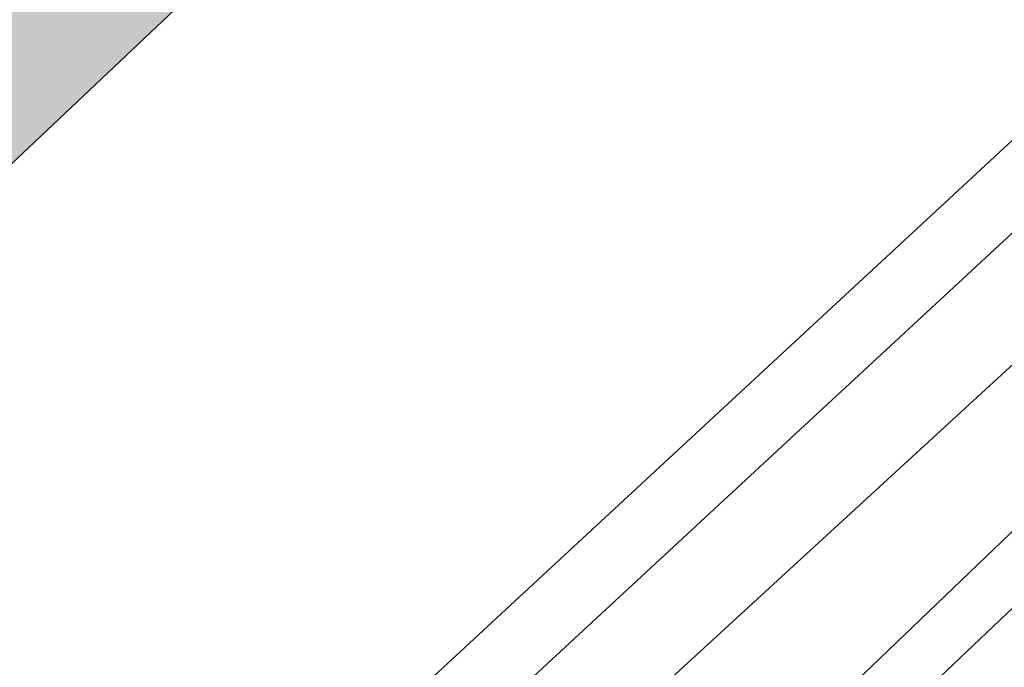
# Model space of a CAD drawing. Header units: metres. Extents: x 125349 to 128236, y 501602 to 503797.
# Tile 662 of 718: x 127666 to 127678, y 503039 to 503047. Entities that reach past the tile are written whole.
import ezdxf

# ---------------------------------------------------------------- set-up
doc = ezdxf.new("R2010")
doc.units = ezdxf.units.M
for name, color, linetype, lineweight in [('B-WE-GR-GRAS-GV', 60, 'CONTINUOUS', 13), ('B-WE-GR-GROENVOORZIENING-GV', 80, 'CONTINUOUS', 18), ('B-WE-OG-WATER_SLOOT-GV', 120, 'CONTINUOUS', 18), ('B-WE-VH-GESLOTENVERHARDING_ASFALT-GV', 10, 'CONTINUOUS', 18), ('B-WE-VW-MARKERING_PICTOGRAM-G', 7, 'CONTINUOUS', 18)]:
    doc.layers.add(name, color=color, linetype=linetype, lineweight=lineweight)
doc.layers.add('B-WE-OG-WATER_SLOOT-V', color=7, linetype='CONTINUOUS', lineweight=18, true_color=0x73e9ff)

msp = doc.modelspace()

# ---------------------------------------------------------------- hatches: boundary and pattern name
at = {"layer": 'B-WE-OG-WATER_SLOOT-V'}
h = msp.add_hatch(color=256, dxfattribs=at)
edge = h.paths.add_edge_path()
edge.add_line((127417.499, 502877.742), (127414.104, 502877.361))
edge.add_line((127414.104, 502877.361), (127414.057, 502877.356))
edge.add_line((127414.057, 502877.356), (127413.946, 502877.343))
edge.add_arc((127423.483, 502795.934), 81.966, 96.68135, 99.25787)
edge.add_arc((127419.313, 502814.245), 63.233, 98.19847, 103.46152)
edge.add_arc((127428.211, 502789.946), 88.987, 105.39115, 111.78192)
edge.add_arc((127433.887, 502770.908), 108.786, 110.83745, 114.83864)
edge.add_line((127388.19, 502869.631), (127387.948, 502869.514))
edge.add_line((127387.948, 502869.514), (127381.038, 502866.175))
edge.add_arc((127395.603, 502830.649), 38.396, 112.2926, 118.327)
edge.add_arc((127392.874, 502833.304), 34.782, 116.4455, 123.782)
edge.add_line((127373.534, 502862.214), (127368.129, 502858.368))
edge.add_arc((127366.632, 502860.658), 2.736, 245.1103, 303.1808, ccw=False)
edge.add_arc((127366.555, 502860.692), 2.736, 191.9982, 246.8621, ccw=False)
edge.add_line((127363.879, 502860.123), (127359.756, 502883.606))
edge.add_line((127359.756, 502883.606), (127359.664, 502884.132))
edge.add_line((127359.664, 502884.132), (127358.209, 502893.638))
edge.add_line((127358.209, 502893.638), (127354.042, 502918.753))
edge.add_arc((127353.31, 502918.496), 0.776, 19.3385, 51.5823)
edge.add_arc((127353.294, 502918.394), 0.867, 54.9765, 79.3258)
edge.add_arc((127353.45, 502919.236), 0.0112, 63.4349, 100.3048)
edge.add_arc((127353.296, 502918.381), 0.879, 80.0761, 97.8099)
edge.add_line((127353.177, 502919.252), (127352.695, 502919.201))
edge.add_arc((127352.856, 502918.505), 0.715, 103.0346, 148.3312)
edge.add_arc((127352.819, 502918.378), 0.76, 138.6865, 185.2281)
edge.add_arc((127352.86, 502918.384), 0.801, 185.3604, 197.1226)
edge.add_line((127352.094, 502918.148), (127352.145, 502917.703))
edge.add_line((127352.145, 502917.703), (127355.608, 502894.087))
edge.add_line((127355.608, 502894.087), (127357.414, 502881.68))
edge.add_line((127357.414, 502881.68), (127358.618, 502874.875))
edge.add_line((127358.618, 502874.875), (127362.328, 502855.852))
edge.add_arc((127365.522, 502856.284), 3.223, 187.7024, 210.0103)
edge.add_arc((127364.967, 502855.885), 2.544, 208.4807, 234.1204)
edge.add_arc((127365.214, 502855.92), 2.723, 230.3395, 276.7125)
edge.add_arc((127365.268, 502855.902), 2.699, 275.6157, 309.4501)
edge.add_line((127366.983, 502853.818), (127368.233, 502854.565))
edge.add_line((127368.233, 502854.565), (127373.334, 502858.72))
edge.add_arc((127384.659, 502846.027), 17.011, 121.828, 131.7402, ccw=False)
edge.add_arc((127388.796, 502837.619), 26.352, 114.5722, 119.8299, ccw=False)
edge.add_line((127377.838, 502861.585), (127388.089, 502866.078))
edge.add_line((127388.089, 502866.078), (127394.69, 502869.027))
edge.add_arc((127413.076, 502831.045), 42.198, 112.3291, 115.8305, ccw=False)
edge.add_arc((127417.58, 502819.475), 54.612, 108.398, 112.0887, ccw=False)
edge.add_arc((127417.117, 502818.692), 55.214, 103.0522, 107.6854, ccw=False)
edge.add_arc((127416.487, 502821.546), 52.291, 97.9039, 103.0852, ccw=False)
edge.add_line((127409.296, 502873.34), (127418.001, 502874.34))
edge.add_line((127418.001, 502874.34), (127419.402, 502874.54))
edge.add_line((127419.402, 502874.54), (127460.221, 502881.456))
edge.add_line((127460.221, 502881.456), (127468.825, 502883.204))
edge.add_arc((127487.874, 502789.702), 95.423, 97.95252, 101.51515, ccw=False)
edge.add_arc((127482.297, 502837.025), 47.794, 91.6193, 99.1795, ccw=False)
edge.add_arc((127481.042, 502880.693), 4.108, 70.2307, 91.333, ccw=False)
edge.add_arc((127480.237, 502878.059), 6.86, 54.8913, 71.3525, ccw=False)
edge.add_line((127484.183, 502883.671), (127491.675, 502877.047))
edge.add_line((127491.675, 502877.047), (127496.695, 502872.608))
edge.add_arc((127497.67, 502873.445), 1.285, 220.6313, 271.1467)
edge.add_arc((127497.677, 502873.474), 1.314, 270.8299, 324.2944)
edge.add_line((127498.744, 502872.707), (127500, 502874.122))
edge.add_line((127500, 502874.122), (127510.881, 502886.525))
edge.add_arc((127514.926, 502882.882), 5.444, 125.2376, 137.9901, ccw=False)
edge.add_arc((127514.237, 502883.707), 4.373, 105.977, 124.102, ccw=False)
edge.add_line((127513.033, 502887.911), (127536.248, 502891.968))
edge.add_arc((127535.776, 502896.023), 4.082, 276.6346, 287.2367)
edge.add_arc((127535.75, 502896.065), 4.131, 287.4172, 298.8705)
edge.add_arc((127535.521, 502895.893), 4.1, 302.8408, 329.3568)
edge.add_line((127539.048, 502893.803), (127543.97, 502903.458))
edge.add_line((127543.97, 502903.458), (127546.229, 502907.505))
edge.add_line((127546.229, 502907.505), (127548.537, 502911.301))
edge.add_line((127548.537, 502911.301), (127551.196, 502915.498))
edge.add_line((127551.196, 502915.498), (127559.771, 502927.635))
edge.add_line((127559.771, 502927.635), (127569.701, 502941.871))
edge.add_line((127569.701, 502941.871), (127572.609, 502945.867))
edge.add_line((127572.609, 502945.867), (127581.635, 502957.852))
edge.add_line((127581.635, 502957.852), (127586.046, 502963.146))
edge.add_line((127586.046, 502963.146), (127619.543, 502999.977))
edge.add_line((127619.543, 502999.977), (127619.565, 503000))
edge.add_line((127619.565, 503000), (127634.867, 503016.069))
edge.add_line((127634.867, 503016.069), (127641.81, 503022.929))
edge.add_line((127641.81, 503022.929), (127649.204, 503029.642))
edge.add_line((127649.204, 503029.642), (127670.935, 503050.179))
edge.add_line((127670.935, 503050.179), (127676.442, 503055.376))
edge.add_line((127676.442, 503055.376), (127690.738, 503067.949))
edge.add_line((127690.738, 503067.949), (127707.373, 503081.841))
edge.add_line((127707.373, 503081.841), (127712.689, 503085.887))
edge.add_line((127712.689, 503085.887), (127737.288, 503104.247))
edge.add_line((127737.288, 503104.247), (127743.6, 503108.751))
edge.add_line((127743.6, 503108.751), (127759.56, 503119.687))
edge.add_line((127759.56, 503119.687), (127765.474, 503124.088))
edge.add_line((127765.474, 503124.088), (127774.514, 503131.265))
edge.add_line((127774.514, 503131.265), (127781.659, 503137.926))
edge.add_line((127781.659, 503137.926), (127789.002, 503144.889))
edge.add_line((127789.002, 503144.889), (127794.105, 503150.583))
edge.add_line((127794.105, 503150.583), (127800.488, 503158.689))
edge.add_line((127800.488, 503158.689), (127810.777, 503172.028))
edge.add_line((127810.777, 503172.028), (127825.108, 503192.552))
edge.add_line((127825.108, 503192.552), (127838.394, 503212.418))
edge.add_line((127838.394, 503212.418), (127843.43, 503220.112))
edge.add_line((127843.43, 503220.112), (127844.164, 503221.345))
edge.add_line((127844.164, 503221.345), (127844.723, 503222.356))
edge.add_line((127844.723, 503222.356), (127845.073, 503222.973))
edge.add_arc((127843.689, 503223.759), 1.592, 330.4069, 353.6824)
edge.add_arc((127843.639, 503223.662), 1.634, 357.2636, 389.3627)
edge.add_arc((127844.268, 503223.695), 1.106, 44.0039, 93.0882)
edge.add_arc((127844.162, 503223.609), 1.191, 87.7729, 123.0714)
edge.add_line((127843.512, 503224.607), (127842.919, 503223.805))
edge.add_line((127842.919, 503223.805), (127842.067, 503223.038))
edge.add_line((127842.067, 503223.038), (127839.447, 503220.122))
edge.add_line((127839.447, 503220.122), (127836.854, 503217.256))
edge.add_line((127836.854, 503217.256), (127824.889, 503200.852))
edge.add_line((127824.889, 503200.852), (127813.128, 503184))
edge.add_line((127813.128, 503184), (127806.062, 503173.889))
edge.add_line((127806.062, 503173.889), (127788.647, 503151.488))
edge.add_arc((127667.373, 503257.561), 161.117, 311.72709, 318.82535, ccw=False)
edge.add_arc((127630.28, 503300.842), 218.11, 309.71564, 311.43177, ccw=False)
edge.add_line((127769.648, 503133.066), (127760.632, 503126.123))
edge.add_line((127760.632, 503126.123), (127742.763, 503113.295))
edge.add_line((127742.763, 503113.295), (127711.108, 503089.674))
edge.add_line((127711.108, 503089.674), (127686.971, 503070.017))
edge.add_line((127686.971, 503070.017), (127667.514, 503052.7))
edge.add_line((127667.514, 503052.7), (127647.865, 503034.179))
edge.add_arc((127647.209, 503034.605), 0.782, 266.9693, 327.0125, ccw=False)
edge.add_arc((127647.214, 503034.587), 0.764, 204.3991, 266.5689, ccw=False)
edge.add_line((127646.518, 503034.271), (127602.393, 503079.459))
edge.add_line((127602.393, 503079.459), (127579.805, 503102.37))
edge.add_arc((127574.426, 503094.481), 9.548, 55.7129, 74.4117)
edge.add_arc((127574.829, 503094.675), 9.259, 76.4896, 92.8218)
edge.add_arc((127574.824, 503094.639), 9.295, 92.78, 98.8609)
edge.add_arc((127574.57, 503092.569), 11.315, 95.9746, 107.5967)
edge.add_line((127571.149, 503103.355), (127566.809, 503101.614))
edge.add_line((127566.809, 503101.614), (127561.977, 503099.366))
edge.add_line((127561.977, 503099.366), (127558.346, 503096.926))
edge.add_arc((127560.269, 503094.826), 2.848, 132.4853, 165.7679)
edge.add_arc((127560.278, 503094.826), 2.856, 165.8209, 194.2608)
edge.add_line((127557.51, 503094.123), (127558.613, 503092.786))
edge.add_line((127558.613, 503092.786), (127559.721, 503091.864))
edge.add_line((127559.721, 503091.864), (127562.813, 503095.429))
edge.add_line((127562.813, 503095.429), (127564.7, 503096.544))
edge.add_arc((127594.428, 503043.691), 60.64, 114.18594, 119.35636, ccw=False)
edge.add_arc((127571.985, 503092.791), 6.664, 89.2195, 111.1189, ccw=False)
edge.add_arc((127572.35, 503093.454), 6.007, 69.234, 92.6152, ccw=False)
edge.add_arc((127572.016, 503093.492), 6.099, 47.4922, 66.1713, ccw=False)
edge.add_line((127576.137, 503097.988), (127601.601, 503072.351))
edge.add_line((127601.601, 503072.351), (127602.075, 503071.867))
edge.add_line((127602.075, 503071.867), (127615.894, 503057.761))
edge.add_line((127615.894, 503057.761), (127641.389, 503031.735))
edge.add_arc((127638.924, 503029.698), 3.198, 15.9425, 39.5746, ccw=False)
edge.add_arc((127639.467, 503030.302), 2.547, -32.6628, 6.1662, ccw=False)
edge.add_arc((127639.522, 503029.963), 2.331, 303.8617, 333.6495, ccw=False)
edge.add_line((127640.821, 503028.027), (127621.823, 503009.208))
edge.add_line((127621.823, 503009.208), (127613.303, 503000))
edge.add_line((127613.303, 503000), (127589.067, 502973.545))
edge.add_line((127589.067, 502973.545), (127573.527, 502954.67))
edge.add_line((127573.527, 502954.67), (127560.387, 502936.189))
edge.add_line((127560.387, 502936.189), (127547.899, 502917.807))
edge.add_line((127547.899, 502917.807), (127535.207, 502897.375))
edge.add_arc((127532.052, 502899.561), 3.839, 309.704, 325.2818, ccw=False)
edge.add_arc((127531.373, 502901.354), 5.686, 294.2054, 303.4162, ccw=False)
edge.add_line((127533.704, 502896.168), (127513.895, 502893.316))
edge.add_arc((127515.782, 502885.266), 8.268, 103.1915, 116.9085)
edge.add_arc((127515.768, 502885.959), 7.65, 119.1643, 146.5372)
edge.add_line((127509.386, 502890.177), (127500, 502879.601))
edge.add_line((127500, 502879.601), (127498.792, 502878.268))
edge.add_arc((127497.457, 502879.184), 1.619, 265.9849, 325.5516, ccw=False)
edge.add_arc((127497.384, 502879.119), 1.551, 222.5297, 268.5276, ccw=False)
edge.add_line((127496.241, 502878.071), (127494.16, 502879.87))
edge.add_line((127494.16, 502879.87), (127489.535, 502883.868))
edge.add_arc((127503.332, 502900.081), 21.289, 220.6663, 229.6024, ccw=False)
edge.add_arc((127504.085, 502900.699), 22.263, 211.6765, 220.609, ccw=False)
edge.add_arc((127482.611, 502887.546), 2.92, 30.0534, 77.7313)
edge.add_arc((127482.755, 502887.447), 2.991, 80.8281, 125.2788)
edge.add_arc((127477.073, 502894.236), 5.878, 296.8574, 312.2942, ccw=False)
edge.add_arc((127476.423, 502894.337), 6.285, 286.6711, 301.7273, ccw=False)
edge.add_line((127478.226, 502888.317), (127459.869, 502885.459))
edge.add_line((127459.869, 502885.459), (127459.919, 502884.408))
edge.add_line((127459.919, 502884.408), (127418.899, 502877.692))
edge.add_line((127418.899, 502877.692), (127417.499, 502877.742))

# ---------------------------------------------------------------- linework, layer by layer
at = {"layer": 'B-WE-GR-GRAS-GV', "flags": 128}
msp.add_lwpolyline([(127709.025, 503067.648), (127691.701, 503052.776), (127685.242, 503046.824), (127676.813, 503038.842), (127670.159, 503032.587), (127663.356, 503026.18), (127655.767, 503018.911), (127651.232, 503014.639), (127647.34, 503010.828), (127640.888, 503004.376), (127636.596, 503000), (127600.697, 502961.863), (127589.517, 502948.43), (127586.409, 502944.285), (127574.123, 502927.353), (127560.931, 502906.822), (127549.036, 502885.337), (127530.413, 502850.36), (127514.552, 502820.779), (127509.534, 502811.835), (127502.759, 502799.845), (127500, 502794.846), (127487.936, 502773.24)], dxfattribs=at)
at = {"layer": 'B-WE-GR-GROENVOORZIENING-GV', "flags": 128}
for points in [[(127540.054, 502877.006), (127545.338, 502886.796), (127558.233, 502908.629), (127568.968, 502925.364), (127582.91, 502945.293), (127594.09, 502959.425), (127598.852, 502964.918), (127627.769, 502996.27), (127631.448, 503000), (127647.415, 503015.731), (127666.834, 503034.187), (127682.266, 503048.479), (127683.104, 503049.242), (127702.347, 503066.144), (127704.125, 503067.622), (127719.237, 503079.959), (127723.784, 503083.43), (127728.925, 503087.311), (127745.245, 503099.166), (127749.152, 503101.977), (127758.204, 503108.469), (127763.246, 503112.248), (127778.616, 503124.138), (127784.343, 503128.928)], [(127690.738, 503067.949), (127676.442, 503055.376), (127670.935, 503050.179), (127649.204, 503029.642), (127641.81, 503022.929), (127634.867, 503016.069), (127619.565, 503000), (127619.543, 502999.977), (127586.046, 502963.146), (127581.635, 502957.852), (127572.609, 502945.867), (127569.701, 502941.871), (127559.771, 502927.635), (127551.196, 502915.498), (127548.537, 502911.301), (127546.229, 502907.505), (127543.97, 502903.458), (127539.048, 502893.803)], [(127487.936, 502773.24), (127500, 502794.846), (127502.759, 502799.845), (127509.534, 502811.835), (127514.552, 502820.779), (127530.413, 502850.36), (127549.036, 502885.337), (127560.931, 502906.822), (127574.123, 502927.353), (127586.409, 502944.285), (127589.517, 502948.43), (127600.697, 502961.863), (127636.596, 503000), (127640.888, 503004.376), (127647.34, 503010.828), (127651.232, 503014.639), (127655.767, 503018.911), (127663.356, 503026.18), (127670.159, 503032.587), (127676.813, 503038.842), (127685.242, 503046.824), (127691.701, 503052.776), (127709.025, 503067.648)], [(127536.019, 502877.071), (127537.971, 502877.04), (127539.541, 502879.276), (127544.621, 502887.201), (127557.531, 502909.061), (127568.284, 502925.823), (127582.249, 502945.785), (127593.455, 502959.951), (127598.238, 502965.467), (127627.173, 502996.839), (127630.866, 503000.583), (127646.842, 503016.323), (127666.27, 503034.788), (127681.709, 503049.086), (127682.555, 503049.856), (127701.812, 503066.77)], [(127701.812, 503066.77), (127682.555, 503049.856), (127681.709, 503049.086), (127666.27, 503034.788), (127646.842, 503016.323), (127630.866, 503000.583), (127627.173, 502996.839), (127598.238, 502965.467), (127593.455, 502959.951), (127582.249, 502945.785), (127568.284, 502925.823), (127557.531, 502909.061), (127544.621, 502887.201), (127539.541, 502879.276), (127537.971, 502877.04), (127540.054, 502877.006)], [(127703.828, 503064.116), (127692.872, 503054.694), (127686.559, 503048.945), (127683.797, 503046.452), (127674.828, 503037.861), (127668.764, 503032.215), (127658.512, 503022.504), (127650.969, 503015.486), (127643.136, 503007.812), (127635.27, 503000), (127603.155, 502966.209), (127596.64, 502958.67), (127587.966, 502947.833), (127573.675, 502928.105), (127570.866, 502923.858), (127560.03, 502906.674), (127551.902, 502893.035), (127547.586, 502885.59), (127541.814, 502874.747), (127515.763, 502826.33), (127482.866, 502766.08)]]:
    msp.add_lwpolyline(points, dxfattribs=at)
at = {"layer": 'B-WE-OG-WATER_SLOOT-GV', "flags": 128}
msp.add_lwpolyline([(127539.048, 502893.803), (127543.97, 502903.458), (127546.229, 502907.505), (127548.537, 502911.301), (127551.196, 502915.498), (127559.771, 502927.635), (127569.701, 502941.871), (127572.609, 502945.867), (127581.635, 502957.852), (127586.046, 502963.146), (127619.543, 502999.977), (127619.565, 503000), (127634.867, 503016.069), (127641.81, 503022.929), (127649.204, 503029.642), (127670.935, 503050.179), (127676.442, 503055.376), (127690.738, 503067.949)], dxfattribs=at)
at = {"layer": 'B-WE-VH-GESLOTENVERHARDING_ASFALT-GV', "flags": 128}
for points in [[(127702.347, 503066.144), (127683.104, 503049.242), (127682.266, 503048.479), (127666.834, 503034.187), (127647.415, 503015.731), (127631.448, 503000), (127627.769, 502996.27), (127598.852, 502964.918), (127594.09, 502959.425), (127582.91, 502945.293), (127568.968, 502925.364), (127558.233, 502908.629), (127545.338, 502886.796), (127540.054, 502877.006), (127539.613, 502876.188), (127541.814, 502874.747)], [(127541.814, 502874.747), (127547.586, 502885.59), (127551.902, 502893.035), (127560.03, 502906.674), (127570.866, 502923.858), (127573.675, 502928.105), (127587.966, 502947.833), (127596.64, 502958.67), (127603.155, 502966.209), (127635.27, 503000), (127643.136, 503007.812), (127650.969, 503015.486), (127658.512, 503022.504), (127668.764, 503032.215), (127674.828, 503037.861), (127683.797, 503046.452), (127686.559, 503048.945), (127692.872, 503054.694), (127703.828, 503064.116)]]:
    msp.add_lwpolyline(points, dxfattribs=at)
at = {"layer": 'B-WE-VW-MARKERING_PICTOGRAM-G', "flags": 128}
msp.add_lwpolyline([(127708.661, 503070.237), (127698.331, 503061.201), (127684.222, 503048.642), (127663.692, 503029.782), (127638.762, 503005.545), (127628.575, 502995.028), (127611.973, 502977.367), (127602.064, 502967.061), (127594.064, 502957.931), (127586.557, 502948.474), (127575.946, 502933.678), (127564.112, 502915.943), (127559.436, 502908.262), (127545.817, 502884.685), (127537.339, 502868.667), (127527.085, 502850.174), (127518.476, 502834.256), (127505.655, 502810.251), (127491.223, 502783.709)], dxfattribs=at)

doc.saveas('drawing.dxf')
